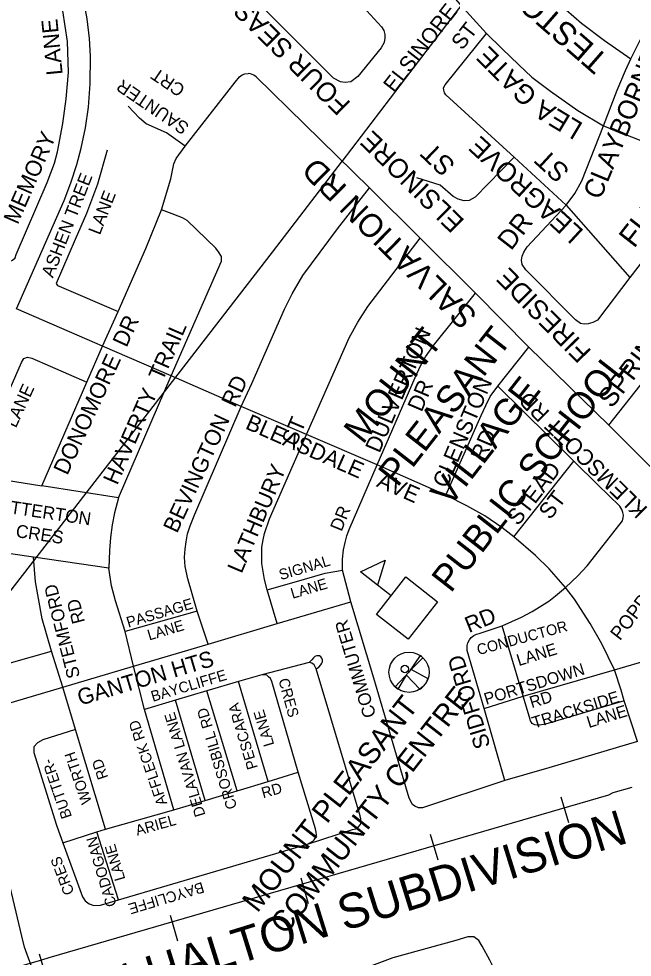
# Model space of a CAD drawing. Extents: x 586326 to 623965, y 4819854 to 4857850.
# Drawn here: x 594445 to 595018, y 4836331 to 4837207 of the extents above; entities that cross this region are included whole.
import ezdxf

# ---------------------------------------------------------------- set-up
doc = ezdxf.new("R2010")
doc.units = 0
for name, color, linetype in [('Lots_Concessions', 7, 'Continuous'), ('Major Rds and Hwys', 7, 'Continuous'), ('Minor Rd Lbls', 7, 'Continuous'), ('Minor Rds', 7, 'Continuous'), ('Park Lbls', 7, 'Continuous'), ('Private Rds', 7, 'Continuous'), ('Proposed Minor Rds', 7, 'Continuous'), ('Proposed Rd Lbls', 7, 'Continuous'), ('Proposed Secondary Rds', 7, 'Continuous'), ('Railways_lbls', 7, 'Continuous'), ('Rec Lbls', 7, 'Continuous'), ('Rec Syms', 7, 'Continuous'), ('School Syms_Lbls', 7, 'Continuous'), ('Secondary Rds Lbls', 7, 'Continuous')]:
    doc.layers.add(name, color=color, linetype=linetype)

msp = doc.modelspace()

# ---------------------------------------------------------------- linework, layer by layer
at = {"layer": 'Lots_Concessions'}
for p, q in [((594810.08, 4837156.3), (594893.59, 4837265.44)), ((594746.93, 4837073.64), (594810.08, 4837156.3)), ((594682.19, 4836989.06), (594747.44, 4837074.09)), ((594737.38, 4837060.98), (594737.38, 4837060.98)), ((594417.8, 4836647.12), (594682.19, 4836989.06))]:
    msp.add_line(p, q, dxfattribs=at)
at = {"layer": 'Major Rds and Hwys'}
for points in [[(594443.35, 4836936.02), (594487.59, 4837037.33), (594493.95, 4837053.79), (594499.42, 4837070.66), (594503.56, 4837086.16), (594507.48, 4837104.92), (594510.31, 4837124.16), (594512.09, 4837146.05), (594512.22, 4837171.92), (594511.17, 4837188.33), (594509, 4837206.84), (594505.42, 4837227.19), (594501, 4837245.77)], [(594450.74, 4836340.36), (594448.3, 4836350.6), (594399.16, 4836557.05)], [(594560.29, 4836159.4), (594544.84, 4836178.95), (594530.74, 4836196.89), (594512.06, 4836220.79), (594498.18, 4836241.05), (594488.45, 4836256.89), (594477.33, 4836277.09), (594464.6, 4836303.95), (594459.43, 4836316.42), (594450.74, 4836340.36)]]:
    msp.add_lwpolyline(points, dxfattribs=at)
at = {"layer": 'Minor Rds'}
for points in [[(594375.68, 4837005.38), (594425.19, 4836982.81), (594430.46, 4836980.59), (594433.89, 4836980.04), (594436.59, 4836980.15), (594439.43, 4836981.41), (594441.84, 4836983.78), (594442.88, 4836986.73), (594471.76, 4837054.1), (594478.66, 4837072.09), (594481.37, 4837082.73), (594486.5, 4837109), (594489.58, 4837131.99), (594491.69, 4837156.77), (594490.77, 4837185.51), (594486.28, 4837214.13), (594480.2, 4837239.74), (594474.32, 4837259.41), (594465.38, 4837281.85), (594453.17, 4837305.85), (594447.94, 4837311.29), (594438.81, 4837314.74)], [(594945.56, 4837313.28), (594913.91, 4837272.67), (594911.66, 4837268.95), (594911.04, 4837264.96), (594911.9, 4837260.78), (594913.49, 4837257.08), (594924.5, 4837245.5), (594949.03, 4837221.31), (594970.36, 4837202.66), (594991.84, 4837186.63), (595016.49, 4837169.41)], [(594766.74, 4837218.06), (594783.9, 4837199.16), (594785.86, 4837195.74), (594786.79, 4837192.09), (594786.94, 4837188.54), (594786.35, 4837184.71), (594783.38, 4837179.82), (594761.55, 4837152.8), (594755.24, 4837147.89), (594749.79, 4837147.22), (594745.53, 4837148.09), (594739.12, 4837151.46), (594648.66, 4837241.82), (594646.81, 4837245.83), (594646.25, 4837248.85), (594646.03, 4837251.42), (594646.76, 4837254.11), (594648.75, 4837257.54), (594682.63, 4837300.25)], [(594821.16, 4837261.7), (594856.87, 4837220.46), (594881.61, 4837193.15)], [(595016.49, 4837169.41), (595025.83, 4837187.99), (595038.67, 4837209.64), (595048.96, 4837224.81)], [(594841.8, 4837140.07), (594841.71, 4837142.29), (594843.23, 4837145.08), (594881.61, 4837193.15)], [(594881.61, 4837193.15), (594896.1, 4837179.09), (594911.99, 4837163.69), (594924.02, 4837152.42), (594941.39, 4837139.32), (594967.11, 4837121.26), (594990.88, 4837106.92)], [(594990.88, 4837106.92), (595003.63, 4837140.09), (595011.31, 4837158.56), (595016.49, 4837169.41)], [(594600.68, 4837087.96), (594647.11, 4837147.59), (594651.42, 4837152.63), (594653.82, 4837154.35), (594656.4, 4837155.36), (594659.25, 4837155.68)], [(594711.82, 4837108.32), (594666.78, 4837152.57), (594664.53, 4837154.21), (594661.69, 4837155.32), (594659.25, 4837155.68)], [(594907.42, 4837077.69), (594843.91, 4837135.77), (594842.46, 4837137.73), (594841.8, 4837140.07)], [(594600.68, 4837087.96), (594583.05, 4837100.4), (594564.15, 4837108.76), (594558.05, 4837113.97), (594547.3, 4837125.13)], [(594772.46, 4837048.92), (594711.82, 4837108.32)], [(594956.2, 4837032.78), (594964.07, 4837043.71), (594970.7, 4837055.59), (594990.88, 4837106.92)], [(594990.88, 4837106.92), (595051.79, 4837082.78)], [(594527.73, 4837084.14), (594518.69, 4837052.41), (594508.45, 4837024.92), (594497.86, 4837000.72), (594480.25, 4836959.75), (594480.71, 4836958.74), (594481.51, 4836957.92), (594485.12, 4836956.25), (594538.09, 4836933.54)], [(594578.38, 4837028.5), (594587.05, 4837057.49), (594589.86, 4837071.38), (594592.22, 4837076.46), (594600.68, 4837087.96)], [(594907.42, 4837077.69), (594871.09, 4837040.21), (594865.63, 4837037.03), (594860.92, 4837036.74), (594855.15, 4837038.27), (594850.66, 4837040.79), (594838.58, 4837051.45), (594816.84, 4837058.47)], [(594956.2, 4837032.78), (594907.42, 4837077.69)], [(594742.86, 4837010.78), (594772.46, 4837048.92)], [(594819.75, 4837002.11), (594772.46, 4837048.92)], [(594538.09, 4836933.54), (594563.73, 4836992.32), (594578.38, 4837028.5)], [(594629.19, 4836992.75), (594602.33, 4837018.46), (594598.21, 4837020.94), (594593.97, 4837022.64), (594588.43, 4837024.74), (594578.38, 4837028.5)], [(595015.47, 4836965.27), (594985.24, 4836925.48), (594980.86, 4836923.16), (594976.51, 4836921.92), (594972.79, 4836921.71), (594969.37, 4836922.3), (594964.64, 4836925.7), (594918.55, 4836972.5), (594915.09, 4836977.56), (594914.53, 4836981.36), (594914.93, 4836985.1), (594916.43, 4836988.97), (594919.79, 4836993.91), (594956.2, 4837032.78)], [(594956.2, 4837032.78), (595015.47, 4836965.27)], [(595058.47, 4837031.98), (595052.27, 4837018.12), (595046.52, 4837007.43), (595037.97, 4836994.11), (595015.47, 4836965.27)], [(594693.24, 4836935.71), (594700.45, 4836950.05), (594710.24, 4836967.3), (594742.86, 4837010.78)], [(594713.86, 4836818.66), (594753.55, 4836909.05), (594761.55, 4836923.53), (594770.93, 4836938.09), (594819.75, 4837002.11)], [(594871.56, 4836950.83), (594819.75, 4837002.11)], [(594587.57, 4836873.38), (594634.62, 4836980.44), (594634.49, 4836984.99), (594631.72, 4836989.37), (594629.19, 4836992.75)], [(594832.23, 4836901.71), (594871.56, 4836950.83)], [(594921.12, 4836900.23), (594871.56, 4836950.83)], [(594523.51, 4836901.2), (594509.23, 4836907.41), (594443.35, 4836936.02)], [(594523.51, 4836901.2), (594538.09, 4836933.54)], [(594652.86, 4836845.06), (594662.76, 4836866.41), (594693.24, 4836935.71)], [(594508.89, 4836867.52), (594523.51, 4836901.2)], [(594587.57, 4836873.38), (594523.51, 4836901.2)], [(594779.61, 4836790.43), (594815.13, 4836872.05), (594820.28, 4836882.78), (594824.91, 4836891.15), (594832.23, 4836901.71)], [(594892.2, 4836863.95), (594921.12, 4836900.23)], [(594996.01, 4836827.63), (594921.12, 4836900.23)], [(594415.91, 4836813.19), (594447.87, 4836885.95), (594450.17, 4836889.68), (594453.32, 4836891.06), (594457.39, 4836889.88), (594508.89, 4836867.52)], [(594538.3, 4836759.75), (594587.57, 4836873.38)], [(594652.86, 4836845.06), (594587.57, 4836873.38)], [(594466.87, 4836770.74), (594508.89, 4836867.52)], [(594843.94, 4836762.15), (594876.89, 4836836.66), (594880.97, 4836845.89), (594885.21, 4836854.14), (594892.2, 4836863.95)], [(594963.29, 4836793.83), (594892.2, 4836863.95)], [(594611.91, 4836653.93), (594602.94, 4836683.97), (594600.71, 4836695.69), (594600.06, 4836704.39), (594600.61, 4836711.9), (594601.47, 4836718.59), (594602.79, 4836726.17), (594605.18, 4836733.37), (594609.46, 4836744.5), (594652.86, 4836845.06)], [(594713.86, 4836818.66), (594652.86, 4836845.06)], [(595093.68, 4836730.21), (594996.01, 4836827.63)], [(594677.21, 4836673.74), (594674.45, 4836683.58), (594672.09, 4836698.41), (594672, 4836705.62), (594672.16, 4836713.49), (594673.21, 4836720.35), (594674.62, 4836726.47), (594679.41, 4836740.08), (594713.86, 4836818.66)], [(594779.61, 4836790.43), (594713.86, 4836818.66)], [(594907.3, 4836723.28), (594963.29, 4836793.83)], [(594985.73, 4836771.94), (594963.29, 4836793.83)], [(594747.4, 4836692.19), (594747.44, 4836702.38), (594748.27, 4836711.27), (594749.79, 4836717.95), (594751.32, 4836724.16), (594753.62, 4836730.05), (594779.61, 4836790.43)], [(594843.94, 4836762.15), (594779.61, 4836790.43)], [(594459.2, 4836704.28), (594402.93, 4836712.32), (594400.55, 4836713.19), (594398.65, 4836715.09), (594398.02, 4836716.74), (594397.95, 4836719.75), (594401.64, 4836748.02), (594406.96, 4836775.29), (594408.23, 4836778.67), (594411.47, 4836779.68), (594441.57, 4836774.75), (594466.87, 4836770.74)], [(594538.3, 4836759.75), (594466.87, 4836770.74)], [(594990.47, 4836715.11), (595008.61, 4836738.33), (595009.25, 4836741.03), (595009.58, 4836743.53), (595009.07, 4836746.05), (595008.15, 4836748.65), (595006.19, 4836751.75), (594985.73, 4836771.94)], [(594538.3, 4836759.75), (594534.63, 4836745.56), (594532.55, 4836734.54), (594530.96, 4836722.75), (594529.99, 4836710.46), (594529.44, 4836694.13)], [(594907.3, 4836723.28), (594896.06, 4836731.93), (594880.07, 4836742.73), (594863.37, 4836752.24), (594843.94, 4836762.15)], [(594955.57, 4836675.91), (594940.1, 4836693.47), (594927.42, 4836705.99), (594907.3, 4836723.28)], [(594955.57, 4836675.91), (594966.99, 4836686.87), (594975.77, 4836696.34), (594990.47, 4836715.11)], [(594529.44, 4836694.13), (594459.2, 4836704.28)], [(594475.74, 4836616.6), (594467.27, 4836646.77), (594460.78, 4836681.34), (594459.2, 4836704.28)], [(594544.72, 4836635.03), (594535.56, 4836663.63), (594531.93, 4836677.67), (594529.44, 4836694.13)], [(594677.21, 4836673.74), (594702.39, 4836680.8), (594731.28, 4836689.27), (594747.4, 4836692.19)], [(594755.15, 4836662.58), (594747.4, 4836692.19)], [(594397.66, 4836676.46), (594404.68, 4836637.39), (594412.38, 4836602.08), (594413.52, 4836600.15), (594415.23, 4836599.62), (594417.3, 4836600.2), (594475.74, 4836616.6)], [(594686.55, 4836642.24), (594677.21, 4836673.74)], [(594896.35, 4836640.06), (594914.47, 4836648.2), (594924.44, 4836653.55), (594940.03, 4836663.33), (594946.18, 4836668.2), (594955.57, 4836675.91)], [(595001.26, 4836599.07), (594989.34, 4836623.42), (594978.55, 4836642.48), (594963.7, 4836665.07), (594955.57, 4836675.91)], [(594776.68, 4836591.42), (594755.15, 4836662.58)], [(594611.91, 4836653.93), (594544.72, 4836635.03)], [(594622, 4836623.09), (594611.91, 4836653.93)], [(594552.36, 4836602.44), (594544.72, 4836635.03)], [(594863.79, 4836617.18), (594863.55, 4836621.86), (594864.17, 4836624.31), (594865.72, 4836627.07), (594867.5, 4836629.23), (594869.93, 4836631.13), (594872.5, 4836632.32), (594875.05, 4836632.93), (594896.35, 4836640.06)], [(594916.03, 4836574.5), (594896.35, 4836640.06)], [(594486.49, 4836583.04), (594475.74, 4836616.6)], [(594879.45, 4836563.1), (594863.79, 4836617.18)], [(595001.26, 4836599.07), (595035.14, 4836609.22)], [(594562.72, 4836562.23), (594552.36, 4836602.44)], [(594916.03, 4836574.5), (595001.26, 4836599.07)], [(595010.21, 4836570.07), (595007.53, 4836579.99), (595001.26, 4836599.07)], [(594672.2, 4836594.57), (594650.28, 4836588.1)], [(594706.09, 4836503.49), (594681.41, 4836588.25), (594680.12, 4836590.92), (594678.43, 4836592.72), (594676.72, 4836594.01), (594675.32, 4836594.39), (594672.2, 4836594.57)], [(594809.47, 4836479.22), (594776.68, 4836591.42)], [(594498.25, 4836543.31), (594486.49, 4836583.04)], [(594650.28, 4836588.1), (594620.84, 4836579.4)], [(594678.01, 4836494.98), (594650.28, 4836588.1)], [(594620.84, 4836579.4), (594591.62, 4836570.76)], [(594649.21, 4836486.26), (594620.84, 4836579.4)], [(594879.45, 4836563.1), (594916.03, 4836574.5)], [(595010.21, 4836570.07), (594936.8, 4836548.55), (594931.18, 4836547.32), (594929.13, 4836547.36), (594926.8, 4836547.81), (594924.32, 4836549.05), (594922.81, 4836551.44), (594921.81, 4836554.85), (594916.03, 4836574.5)], [(594591.62, 4836570.76), (594562.72, 4836562.23)], [(594619.19, 4836477.17), (594591.62, 4836570.76)], [(595022.55, 4836532.17), (595010.21, 4836570.07)], [(594590.09, 4836468.36), (594562.72, 4836562.23)], [(594898.92, 4836495.68), (594879.45, 4836563.1)], [(594498.25, 4836543.31), (594467.89, 4836533.77), (594462.73, 4836530.99), (594459.51, 4836527.23), (594459.24, 4836521.99), (594480.1, 4836455.09), (594480.7, 4836453.15), (594486.28, 4836437.62)], [(594526.2, 4836450.32), (594498.25, 4836543.31)], [(595022.55, 4836532.17), (594939.78, 4836507.71)], [(594678.01, 4836494.98), (594706.09, 4836503.49)], [(594714.8, 4836436.38), (594719.72, 4836439.11), (594720.98, 4836440.46), (594721.87, 4836441.92), (594722.54, 4836443.48), (594723.07, 4836445.25), (594722.89, 4836447.73), (594722.33, 4836450.74), (594706.09, 4836503.49)], [(594939.78, 4836507.71), (594898.92, 4836495.68)], [(594649.21, 4836486.26), (594678.01, 4836494.98)], [(594898.92, 4836495.68), (594821.94, 4836470.4), (594818.25, 4836470.29), (594814.85, 4836471.94), (594812.72, 4836473.53), (594809.47, 4836479.22)], [(594619.19, 4836477.17), (594649.21, 4836486.26)], [(594590.09, 4836468.36), (594619.19, 4836477.17)], [(594526.2, 4836450.32), (594590.09, 4836468.36)], [(594518.27, 4836447.8), (594526.2, 4836450.32)], [(594486.28, 4836437.62), (594518.27, 4836447.8)], [(594486.28, 4836437.62), (594504.88, 4836387.1), (594507.22, 4836383.63), (594511.11, 4836380.59), (594515.51, 4836379.07), (594521.45, 4836379.34), (594538.34, 4836384.32)], [(594538.34, 4836384.32), (594714.8, 4836436.38)], [(594933.6, 4836245.89), (594897.58, 4836302.95), (594890.85, 4836316.21), (594884.74, 4836328.19), (594877.76, 4836341.12), (594874.64, 4836346.43), (594870.05, 4836349.95), (594864.44, 4836349.86), (594853.17, 4836346.44), (594794.47, 4836330.4), (594769.56, 4836321.05), (594676.07, 4836260.14), (594650.76, 4836239.36), (594624.41, 4836217.25), (594560.29, 4836159.4)]]:
    msp.add_lwpolyline(points, dxfattribs=at)
at = {"layer": 'Private Rds'}
for points in [[(594722.83, 4836599.9), (594725.24, 4836601.75), (594727.23, 4836603.77), (594728.22, 4836605.22), (594728.84, 4836606.71), (594728.75, 4836608.36), (594728.21, 4836610.01), (594727.22, 4836611.33), (594726.05, 4836612.05), (594724.6, 4836612.34), (594723.16, 4836612.13), (594721.71, 4836611.49), (594720.42, 4836610.28), (594718.84, 4836608.5), (594717.47, 4836607.06), (594716.34, 4836605.87)], [(594716.34, 4836605.87), (594672.2, 4836594.57)], [(594714.8, 4836436.38), (594756.85, 4836450.06), (594759.73, 4836450.77), (594762.11, 4836452.37), (594764.25, 4836454.85), (594764.84, 4836457.19), (594764.59, 4836459.96), (594763.87, 4836462.83), (594722.83, 4836599.9)], [(594722.83, 4836599.9), (594722.26, 4836601.44), (594720.95, 4836603.94), (594718.83, 4836605.35), (594716.34, 4836605.87)]]:
    msp.add_lwpolyline(points, dxfattribs=at)
at = {"layer": 'Proposed Minor Rds'}
msp.add_lwpolyline([(594538.34, 4836384.32), (594518.27, 4836447.8)], dxfattribs=at)
at = {"layer": 'Proposed Secondary Rds'}
for points in [[(594996.01, 4836827.63), (595078.8, 4836932.69), (595096.42, 4836956.01), (595106.29, 4836971.8), (595122.71, 4837006.74)], [(594686.55, 4836642.24), (594755.15, 4836662.58)], [(594622, 4836623.09), (594686.55, 4836642.24)], [(594552.36, 4836602.44), (594622, 4836623.09)], [(594486.49, 4836583.04), (594552.36, 4836602.44)], [(594399.16, 4836557.05), (594486.49, 4836583.04)]]:
    msp.add_lwpolyline(points, dxfattribs=at)
at = {"layer": 'Railways_lbls'}
for p, q in [((594951.22, 4836480.73), (594958.22, 4836456.73)), ((594829.22, 4836445.73), (594836.22, 4836421.73)), ((594708.48, 4836405.1), (594715.48, 4836381.1)), ((594586.48, 4836370.1), (594593.48, 4836346.1)), ((594464.48, 4836334.1), (594471.48, 4836310.1))]:
    msp.add_line(p, q, dxfattribs=at)
msp.add_lwpolyline([(595017.48, 4836489.19), (594999.48, 4836484.19), (594995.48, 4836482.19), (594473.48, 4836330.19), (594466.48, 4836328.19), (593546.48, 4836062.19)], dxfattribs=at)
at = {"layer": 'Rec Syms'}
msp.add_lwpolyline([(594809.37, 4836596.88), (594796.64, 4836583.2), (594797.93, 4836582.09), (594799.25, 4836581.15), (594807.23, 4836594), (594819.5, 4836581.04), (594820.17, 4836581.48), (594821.08, 4836582.16), (594821.62, 4836582.6), (594821.7, 4836582.69), (594822.04, 4836582.96), (594822.85, 4836583.74), (594823.53, 4836584.47), (594824.23, 4836585.32), (594824.75, 4836586.03), (594825.27, 4836586.84), (594825.54, 4836587.24), (594825.88, 4836587.83), (594826.27, 4836588.57), (594826.51, 4836589.12), (594827.18, 4836590.67), (594811.42, 4836599.5), (594822.37, 4836610.46), (594821, 4836611.62), (594819.75, 4836612.5)], close=True, dxfattribs=at)
for centre, radius in [((594809.46, 4836596.86), 18.74), ((594805.51, 4836599.9), 3.5)]:
    msp.add_circle(centre, radius, dxfattribs=at)
at = {"layer": 'School Syms_Lbls'}
msp.add_line((594792.71, 4836668.33), (594764.29, 4836690.53), dxfattribs=at)
for points in [[(594764.29, 4836690.53), (594787.07, 4836701.56), (594780.16, 4836678.06)], [(594779.07, 4836650.88), (594806.34, 4836685.78), (594835.94, 4836662.65), (594808.68, 4836627.75)]]:
    msp.add_lwpolyline(points, close=True, dxfattribs=at)

# ---------------------------------------------------------------- texts
at = {"layer": 'Minor Rd Lbls'}
for s, height, rotation, p in [('FOUR SEASONS', 18, 135.5255, (594755.93, 4837128.07)), ('TESTON', 21.6, 138.8286, (594996.81, 4837170.34)), ('ELSINORE', 14.4, 52.08894, (594795.62, 4837136.93)), ('LANE', 15.057, 95.55839, (594486.36, 4837154.85)), ('ST', 14.4, 52.08894, (594859.01, 4837176.71)), ('GATE', 18, 134.95576, (594930.1, 4837136.06)), ('CLAYBORNE', 18, 67.41952, (594987.96, 4837037.09)), ('CRT', 12, 145.78538, (594601.5, 4837143.06)), ('SAUNTER', 12, 145.78538, (594605.26, 4837107.76)), ('LEA', 18, 148.91918, (594972.85, 4837108.63)), ('MEMORY', 15.057, 66.51734, (594444.35, 4837014.05)), ('ELSINORE', 18, 135.55829, (594862.01, 4837018.38)), ('LEAGROVE', 18, 137.30377, (594973.27, 4837008.7)), ('ST', 18, 136.325, (594853.71, 4837071.33)), ('ST', 18, 137.44735, (594960.27, 4837065.59)), ('SALVATION RD', 21.6, 135.61891, (594874.29, 4836930.73)), ('ASHEN TREE', 12, 68.72087, (594477.16, 4836964.29)), ('LANE   ', 12, 68.72087, (594520.99, 4837004.36)), ('DR', 18, 52.08721, (594904.66, 4836989.66)), ('FIRESIDE', 18, 134.59483, (594980.51, 4836896.65)), ('DONOMORE  DR', 15, 65.17988, (594490.59, 4836779.97)), ('HAVERTY  TRAIL', 15, 66.39675, (594537.19, 4836770.83)), ('DULVERTON', 15, 66.93067, (594781.82, 4836800.71)), ('BEVINGTON  RD', 15, 65.17988, (594592.98, 4836725.89)), ('CLENSTON', 15, 66.93067, (594844.7, 4836767.88)), ('LANE', 12, 65.17988, (594442.62, 4836824.22)), ('DR', 15, 66.93067, (594821.2, 4836839.02)), ('KLEMSCOTT RD', 15, 135.49728, (595032.98, 4836749.93)), ('LATHBURY    ST', 15, 66.93067, (594653.17, 4836688.31)), ('BLEASDALE   AVE', 15, 336.19922, (594655.84, 4836824.58)), ('RD', 15, 66.93067, (594880.03, 4836793.06)), ('STEAD', 15, 52.39995, (594911.25, 4836732.8)), ('ST', 15, 52.39995, (594941.14, 4836738.45)), ('BETTERTON', 12, 351.46341, (594415.67, 4836748.3)), ('DR', 12, 67.6819, (594746.47, 4836727.59)), ('CRES', 12, 351.46341, (594441.99, 4836723.11)), ('POPPYTHORN', 12.75, 52.39995, (595006.24, 4836625.75)), ('SIGNAL ', 10, 16.56867, (594689.79, 4836682.74)), ('STEMFORD', 12, 104.33268, (594502.64, 4836592.9)), ('LANE', 10, 16.56867, (594700.73, 4836665.34)), ('RD', 12, 104.33268, (594507.21, 4836643.9)), ('PASSAGE', 10, 16.56867, (594547.51, 4836638.38)), ('RD', 15, 22.12294, (594865.31, 4836633.3)), ('LANE', 10, 16.56867, (594567.04, 4836626.47)), ('COMMUTER', 12, 106.82716, (594778.88, 4836556.44)), ('CONDUCTOR', 10, 15.21686, (594874.3, 4836612.76)), ('GANTON HTS', 15, 16.56867, (594502.59, 4836565.64)), ('LANE', 11, 17.24294, (594911.84, 4836602.52)), ('SIDFORD', 15, 106.82716, (594885.59, 4836528.02)), ('BAYCLIFFE', 10, 16.63167, (594570.39, 4836569.21)), ('PORTSDOWN', 11, 17.24294, (594881.43, 4836566.31)), ('CRES', 10, 285.20485, (594687.49, 4836589.8)), ('RD', 11, 17.24294, (594923.9, 4836563.27)), ('TRACKSIDE', 11, 17.24294, (594926.24, 4836544.21)), ('PESCARA', 10, 106.72612, (594668.48, 4836507.87)), ('LANE', 11, 17.24294, (594977.23, 4836544.71)), ('DELAVAN LANE', 10, 106.72612, (594619.61, 4836463.66)), ('CROSSBILL RD', 10, 106.72612, (594649.14, 4836470.71)), ('LANE', 10, 106.72612, (594683.8, 4836529.29)), ('AFFLECK RD', 10, 108.91587, (594583.99, 4836474.44)), ('WORTH', 10, 108.91587, (594513.6, 4836475.81)), ('BUTTER-', 10, 108.91587, (594495.04, 4836462.17)), ('RD', 10, 108.91587, (594528.96, 4836498.81)), ('RD', 10, 15.84255, (594673.35, 4836479.2)), ('ARIEL', 10, 15.84255, (594555.85, 4836444.17)), ('CRES', 10, 110.93591, (594497.31, 4836391.18)), ('BAYCLIFFE', 10, 196.63167, (594616.47, 4836401.2))]:
    msp.add_text(s, height=height, rotation=rotation, dxfattribs=at).set_placement(p)
at = {"layer": 'Park Lbls'}
msp.add_text("FLETCHER'S", height=19.992, rotation=52.00002, dxfattribs=at).set_placement((595019.43, 4836991.88))
at = {"layer": 'Proposed Rd Lbls'}
for s, p in [('CADOGAN', (594536.78, 4836379.58)), ('LANE', (594544.84, 4836403.83))]:
    msp.add_text(s, height=10, rotation=106.40629, dxfattribs=at).set_placement(p)
at = {"layer": 'Railways_lbls'}
msp.add_text('CN HALTON SUBDIVISION', height=32.3627, rotation=17.30624, dxfattribs=at).set_placement((594498.7, 4836277.15))
at = {"layer": 'Rec Lbls'}
for s, p in [('COMMUNITY CENTRE', (594694.22, 4836351.03)), ('MOUNT PLEASANT ', (594667.95, 4836371.56))]:
    msp.add_text(s, height=20, rotation=52.00002, dxfattribs=at).set_placement(p)
at = {"layer": 'School Syms_Lbls'}
for s, p in [('MOUNT', (594766.38, 4836808.72)), ('PLEASANT', (594798.62, 4836768.78)), ('PUBLIC SCHOOL', (594848.38, 4836670.04)), ('VILLAGE', (594847.5, 4836750.13))]:
    msp.add_text(s, height=25, rotation=52.00002, dxfattribs=at).set_placement(p)
at = {"layer": 'Secondary Rds Lbls'}
msp.add_text('SPRINGHURST', height=18, rotation=52.52192, dxfattribs=at).set_placement((594998.65, 4836842.42))

doc.saveas('drawing.dxf')
